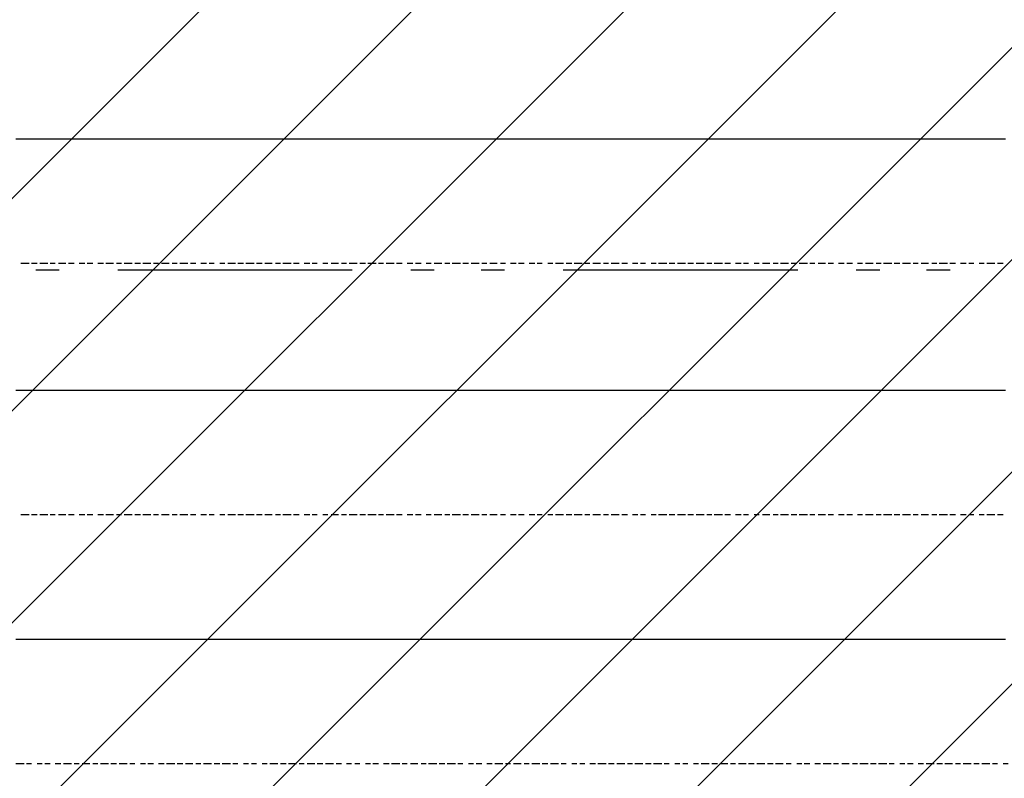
# Model space of a CAD drawing. Extents: x 997 to 109698, y 921 to 94021.
# Tile 517 of 656: x 23491 to 25066, y 46216 to 47429. Entities that reach past the tile are written whole.
import ezdxf

# ---------------------------------------------------------------- set-up
doc = ezdxf.new("R2010")
doc.units = 0
doc.header["$MEASUREMENT"] = 0
for name, color, linetype in [('12', 7, 'CONTINUOUS'), ('28', 7, 'CONTINUOUS'), ('40', 7, 'CONTINUOUS')]:
    doc.layers.add(name, color=color, linetype=linetype)

msp = doc.modelspace()

# ---------------------------------------------------------------- linework, layer by layer
at = {"layer": '12', "color": 5}
for p, q in [((23484.630503, 47238.563401), (23497.630503, 47238.563401)), ((23497.630503, 47238.563401), (23505.630503, 47238.563401)), ((23505.630503, 47238.563401), (23518.630503, 47238.563401)), ((23518.630503, 47238.563401), (23526.630503, 47238.563401)), ((23526.630503, 47238.563401), (23535.630503, 47238.563401)), ((23535.630503, 47238.563401), (23547.630503, 47238.563401)), ((23547.630503, 47238.563401), (23556.630503, 47238.563401)), ((23556.630503, 47238.563401), (23564.630503, 47238.563401)), ((23564.630503, 47238.563401), (23577.630503, 47238.563401)), ((23577.630503, 47238.563401), (23585.630503, 47238.563401)), ((23585.630503, 47238.563401), (23594.630503, 47238.563401)), ((23594.630503, 47238.563401), (23607.630503, 47238.563401)), ((23607.630503, 47238.563401), (23615.630503, 47238.563401)), ((23615.630503, 47238.563401), (23628.630503, 47238.563401)), ((23628.630503, 47238.563401), (23636.630503, 47238.563401)), ((23636.630503, 47238.563401), (23645.630503, 47238.563401)), ((23645.630503, 47238.563401), (23657.630503, 47238.563401)), ((23657.630503, 47238.563401), (23666.630503, 47238.563401)), ((23666.630503, 47238.563401), (23674.630503, 47238.563401)), ((23674.630503, 47238.563401), (23687.630503, 47238.563401)), ((23687.630503, 47238.563401), (23695.630503, 47238.563401)), ((23695.630503, 47238.563401), (23704.630503, 47238.563401)), ((23704.630503, 47238.563401), (23717.630503, 47238.563401)), ((23717.630503, 47238.563401), (23725.630503, 47238.563401)), ((23725.630503, 47238.563401), (23738.630503, 47238.563401)), ((23738.630503, 47238.563401), (23746.630503, 47238.563401)), ((23746.630503, 47238.563401), (23755.630503, 47238.563401)), ((23755.630503, 47238.563401), (23767.630503, 47238.563401)), ((23767.630503, 47238.563401), (23776.630503, 47238.563401)), ((23776.630503, 47238.563401), (23784.630503, 47238.563401)), ((23784.630503, 47238.563401), (23797.630503, 47238.563401)), ((23797.630503, 47238.563401), (23806.630503, 47238.563401)), ((23806.630503, 47238.563401), (23814.630503, 47238.563401)), ((23814.630503, 47238.563401), (23827.630503, 47238.563401)), ((23827.630503, 47238.563401), (23835.630503, 47238.563401)), ((23835.630503, 47238.563401), (23848.630503, 47238.563401)), ((23848.630503, 47238.563401), (23856.630503, 47238.563401)), ((23856.630503, 47238.563401), (23865.630503, 47238.563401)), ((23865.630503, 47238.563401), (23878.630503, 47238.563401)), ((23878.630503, 47238.563401), (23886.630503, 47238.563401)), ((23886.630503, 47238.563401), (23894.630503, 47238.563401)), ((23894.630503, 47238.563401), (23907.630503, 47238.563401)), ((23907.630503, 47238.563401), (23916.630503, 47238.563401)), ((23916.630503, 47238.563401), (23924.630503, 47238.563401)), ((23924.630503, 47238.563401), (23937.630503, 47238.563401)), ((23937.630503, 47238.563401), (23945.630503, 47238.563401)), ((23945.630503, 47238.563401), (23958.630503, 47238.563401)), ((23958.630503, 47238.563401), (23966.630503, 47238.563401)), ((23966.630503, 47238.563401), (23975.630503, 47238.563401)), ((23975.630503, 47238.563401), (23988.630503, 47238.563401)), ((23988.630503, 47238.563401), (23996.630503, 47238.563401)), ((23996.630503, 47238.563401), (24005.630503, 47238.563401)), ((24005.630503, 47238.563401), (24017.630503, 47238.563401)), ((24017.630503, 47238.563401), (24026.630503, 47238.563401)), ((24026.630503, 47238.563401), (24034.630503, 47238.563401)), ((24034.630503, 47238.563401), (24047.630503, 47238.563401)), ((24047.630503, 47238.563401), (24055.630503, 47238.563401)), ((24055.630503, 47238.563401), (24064.630503, 47238.563401)), ((24064.630503, 47238.563401), (24076.630503, 47238.563401)), ((24076.630503, 47238.563401), (24085.630503, 47238.563401)), ((24085.630503, 47238.563401), (24098.630503, 47238.563401)), ((24098.630503, 47238.563401), (24106.630503, 47238.563401)), ((24106.630503, 47238.563401), (24115.630503, 47238.563401)), ((24115.630503, 47238.563401), (24127.630503, 47238.563401)), ((24127.630503, 47238.563401), (24136.630503, 47238.563401)), ((24136.630503, 47238.563401), (24144.630503, 47238.563401)), ((24144.630503, 47238.563401), (24157.630503, 47238.563401)), ((24157.630503, 47238.563401), (24165.630503, 47238.563401)), ((24165.630503, 47238.563401), (24174.630503, 47238.563401)), ((24174.630503, 47238.563401), (24187.630503, 47238.563401)), ((24187.630503, 47238.563401), (24195.630503, 47238.563401)), ((24195.630503, 47238.563401), (24208.630503, 47238.563401)), ((24208.630503, 47238.563401), (24216.630503, 47238.563401)), ((24216.630503, 47238.563401), (24225.630503, 47238.563401)), ((24225.630503, 47238.563401), (24237.630503, 47238.563401)), ((24237.630503, 47238.563401), (24246.630503, 47238.563401)), ((24246.630503, 47238.563401), (24254.630503, 47238.563401)), ((24254.630503, 47238.563401), (24267.630503, 47238.563401)), ((24267.630503, 47238.563401), (24275.630503, 47238.563401)), ((24275.630503, 47238.563401), (24284.630503, 47238.563401)), ((24284.630503, 47238.563401), (24297.630503, 47238.563401)), ((24297.630503, 47238.563401), (24305.630503, 47238.563401)), ((24305.630503, 47238.563401), (24318.630503, 47238.563401)), ((24318.630503, 47238.563401), (24326.630503, 47238.563401)), ((24326.630503, 47238.563401), (24335.630503, 47238.563401)), ((24335.630503, 47238.563401), (24347.630503, 47238.563401)), ((24347.630503, 47238.563401), (24356.630503, 47238.563401)), ((24356.630503, 47238.563401), (24364.630503, 47238.563401)), ((24364.630503, 47238.563401), (24377.630503, 47238.563401)), ((24377.630503, 47238.563401), (24386.630503, 47238.563401)), ((24386.630503, 47238.563401), (24394.630503, 47238.563401)), ((24394.630503, 47238.563401), (24407.630503, 47238.563401)), ((24407.630503, 47238.563401), (24415.630503, 47238.563401)), ((24415.630503, 47238.563401), (24428.630503, 47238.563401)), ((24428.630503, 47238.563401), (24436.630503, 47238.563401)), ((24436.630503, 47238.563401), (24445.630503, 47238.563401)), ((24445.630503, 47238.563401), (24458.630503, 47238.563401)), ((24458.630503, 47238.563401), (24466.630503, 47238.563401)), ((24466.630503, 47238.563401), (24474.630503, 47238.563401)), ((24474.630503, 47238.563401), (24487.630503, 47238.563401)), ((24487.630503, 47238.563401), (24496.630503, 47238.563401)), ((24496.630503, 47238.563401), (24504.630503, 47238.563401)), ((24504.630503, 47238.563401), (24517.630503, 47238.563401)), ((24517.630503, 47238.563401), (24525.630503, 47238.563401)), ((24525.630503, 47238.563401), (24538.630503, 47238.563401)), ((24538.630503, 47238.563401), (24546.630503, 47238.563401)), ((24546.630503, 47238.563401), (24555.630503, 47238.563401)), ((24555.630503, 47238.563401), (24568.630503, 47238.563401)), ((24568.630503, 47238.563401), (24576.630503, 47238.563401)), ((24576.630503, 47238.563401), (24585.630503, 47238.563401)), ((24585.630503, 47238.563401), (24597.630503, 47238.563401)), ((24597.630503, 47238.563401), (24606.630503, 47238.563401)), ((24606.630503, 47238.563401), (24614.630503, 47238.563401)), ((24614.630503, 47238.563401), (24627.630503, 47238.563401)), ((24627.630503, 47238.563401), (24635.630503, 47238.563401)), ((24635.630503, 47238.563401), (24644.630503, 47238.563401)), ((24644.630503, 47238.563401), (24656.630503, 47238.563401)), ((24656.630503, 47238.563401), (24665.630503, 47238.563401)), ((24665.630503, 47238.563401), (24678.630503, 47238.563401)), ((24678.630503, 47238.563401), (24686.630503, 47238.563401)), ((24686.630503, 47238.563401), (24695.630503, 47238.563401)), ((24695.630503, 47238.563401), (24707.630503, 47238.563401)), ((24707.630503, 47238.563401), (24716.630503, 47238.563401)), ((24716.630503, 47238.563401), (24724.630503, 47238.563401)), ((24724.630503, 47238.563401), (24737.630503, 47238.563401)), ((24737.630503, 47238.563401), (24745.630503, 47238.563401)), ((24745.630503, 47238.563401), (24754.630503, 47238.563401)), ((24754.630503, 47238.563401), (24767.630503, 47238.563401)), ((24767.630503, 47238.563401), (24775.630503, 47238.563401)), ((24775.630503, 47238.563401), (24788.630503, 47238.563401)), ((24788.630503, 47238.563401), (24796.630503, 47238.563401)), ((24796.630503, 47238.563401), (24805.630503, 47238.563401)), ((24805.630503, 47238.563401), (24817.630503, 47238.563401)), ((24817.630503, 47238.563401), (24826.630503, 47238.563401)), ((24826.630503, 47238.563401), (24834.630503, 47238.563401)), ((24834.630503, 47238.563401), (24847.630503, 47238.563401)), ((24847.630503, 47238.563401), (24855.630503, 47238.563401)), ((24855.630503, 47238.563401), (24864.630503, 47238.563401)), ((24864.630503, 47238.563401), (24877.630503, 47238.563401)), ((24877.630503, 47238.563401), (24885.630503, 47238.563401)), ((24885.630503, 47238.563401), (24898.630503, 47238.563401)), ((24898.630503, 47238.563401), (24906.630503, 47238.563401)), ((24906.630503, 47238.563401), (24915.630503, 47238.563401)), ((24915.630503, 47238.563401), (24927.630503, 47238.563401)), ((24927.630503, 47238.563401), (24936.630503, 47238.563401)), ((24936.630503, 47238.563401), (24944.630503, 47238.563401)), ((24944.630503, 47238.563401), (24957.630503, 47238.563401)), ((24957.630503, 47238.563401), (24966.630503, 47238.563401)), ((24966.630503, 47238.563401), (24974.630503, 47238.563401)), ((24974.630503, 47238.563401), (24987.630503, 47238.563401)), ((24987.630503, 47238.563401), (24995.630503, 47238.563401)), ((24995.630503, 47238.563401), (25008.630503, 47238.563401)), ((25008.630503, 47238.563401), (25016.630503, 47238.563401)), ((25016.630503, 47238.563401), (25025.630503, 47238.563401)), ((25025.630503, 47238.563401), (25037.630503, 47238.563401)), ((25037.630503, 47238.563401), (25046.630503, 47238.563401)), ((25046.630503, 47238.563401), (25054.630503, 47238.563401)), ((25054.630503, 47238.563401), (25067.630503, 47238.563401)), ((23484.630503, 46836.563401), (23497.630503, 46836.563401)), ((23497.630503, 46836.563401), (23505.630503, 46836.563401)), ((23505.630503, 46836.563401), (23518.630503, 46836.563401)), ((23518.630503, 46836.563401), (23526.630503, 46836.563401)), ((23526.630503, 46836.563401), (23535.630503, 46836.563401)), ((23535.630503, 46836.563401), (23547.630503, 46836.563401)), ((23547.630503, 46836.563401), (23556.630503, 46836.563401)), ((23556.630503, 46836.563401), (23564.630503, 46836.563401)), ((23564.630503, 46836.563401), (23577.630503, 46836.563401)), ((23577.630503, 46836.563401), (23585.630503, 46836.563401)), ((23585.630503, 46836.563401), (23594.630503, 46836.563401)), ((23594.630503, 46836.563401), (23607.630503, 46836.563401)), ((23607.630503, 46836.563401), (23615.630503, 46836.563401)), ((23615.630503, 46836.563401), (23628.630503, 46836.563401)), ((23628.630503, 46836.563401), (23636.630503, 46836.563401)), ((23636.630503, 46836.563401), (23645.630503, 46836.563401)), ((23645.630503, 46836.563401), (23657.630503, 46836.563401)), ((23657.630503, 46836.563401), (23666.630503, 46836.563401)), ((23666.630503, 46836.563401), (23674.630503, 46836.563401)), ((23674.630503, 46836.563401), (23687.630503, 46836.563401)), ((23687.630503, 46836.563401), (23695.630503, 46836.563401)), ((23695.630503, 46836.563401), (23704.630503, 46836.563401)), ((23704.630503, 46836.563401), (23717.630503, 46836.563401)), ((23717.630503, 46836.563401), (23725.630503, 46836.563401)), ((23725.630503, 46836.563401), (23738.630503, 46836.563401)), ((23738.630503, 46836.563401), (23746.630503, 46836.563401)), ((23746.630503, 46836.563401), (23755.630503, 46836.563401)), ((23755.630503, 46836.563401), (23767.630503, 46836.563401)), ((23767.630503, 46836.563401), (23776.630503, 46836.563401)), ((23776.630503, 46836.563401), (23784.630503, 46836.563401)), ((23784.630503, 46836.563401), (23797.630503, 46836.563401)), ((23797.630503, 46836.563401), (23806.630503, 46836.563401)), ((23806.630503, 46836.563401), (23814.630503, 46836.563401)), ((23814.630503, 46836.563401), (23827.630503, 46836.563401)), ((23827.630503, 46836.563401), (23835.630503, 46836.563401)), ((23835.630503, 46836.563401), (23848.630503, 46836.563401)), ((23848.630503, 46836.563401), (23856.630503, 46836.563401)), ((23856.630503, 46836.563401), (23865.630503, 46836.563401)), ((23865.630503, 46836.563401), (23878.630503, 46836.563401)), ((23878.630503, 46836.563401), (23886.630503, 46836.563401)), ((23886.630503, 46836.563401), (23894.630503, 46836.563401)), ((23894.630503, 46836.563401), (23907.630503, 46836.563401)), ((23907.630503, 46836.563401), (23916.630503, 46836.563401)), ((23916.630503, 46836.563401), (23924.630503, 46836.563401)), ((23924.630503, 46836.563401), (23937.630503, 46836.563401)), ((23937.630503, 46836.563401), (23945.630503, 46836.563401)), ((23945.630503, 46836.563401), (23958.630503, 46836.563401)), ((23958.630503, 46836.563401), (23966.630503, 46836.563401)), ((23966.630503, 46836.563401), (23975.630503, 46836.563401)), ((23975.630503, 46836.563401), (23988.630503, 46836.563401)), ((23988.630503, 46836.563401), (23996.630503, 46836.563401)), ((23996.630503, 46836.563401), (24005.630503, 46836.563401)), ((24005.630503, 46836.563401), (24017.630503, 46836.563401)), ((24017.630503, 46836.563401), (24026.630503, 46836.563401)), ((24026.630503, 46836.563401), (24034.630503, 46836.563401)), ((24034.630503, 46836.563401), (24047.630503, 46836.563401)), ((24047.630503, 46836.563401), (24055.630503, 46836.563401)), ((24055.630503, 46836.563401), (24064.630503, 46836.563401)), ((24064.630503, 46836.563401), (24076.630503, 46836.563401)), ((24076.630503, 46836.563401), (24085.630503, 46836.563401)), ((24085.630503, 46836.563401), (24098.630503, 46836.563401)), ((24098.630503, 46836.563401), (24106.630503, 46836.563401)), ((24106.630503, 46836.563401), (24115.630503, 46836.563401)), ((24115.630503, 46836.563401), (24127.630503, 46836.563401)), ((24127.630503, 46836.563401), (24136.630503, 46836.563401)), ((24136.630503, 46836.563401), (24144.630503, 46836.563401)), ((24144.630503, 46836.563401), (24157.630503, 46836.563401)), ((24157.630503, 46836.563401), (24165.630503, 46836.563401)), ((24165.630503, 46836.563401), (24174.630503, 46836.563401)), ((24174.630503, 46836.563401), (24187.630503, 46836.563401)), ((24187.630503, 46836.563401), (24195.630503, 46836.563401)), ((24195.630503, 46836.563401), (24208.630503, 46836.563401)), ((24208.630503, 46836.563401), (24216.630503, 46836.563401)), ((24216.630503, 46836.563401), (24225.630503, 46836.563401)), ((24225.630503, 46836.563401), (24237.630503, 46836.563401)), ((24237.630503, 46836.563401), (24246.630503, 46836.563401)), ((24246.630503, 46836.563401), (24254.630503, 46836.563401)), ((24254.630503, 46836.563401), (24267.630503, 46836.563401)), ((24267.630503, 46836.563401), (24275.630503, 46836.563401)), ((24275.630503, 46836.563401), (24284.630503, 46836.563401)), ((24284.630503, 46836.563401), (24297.630503, 46836.563401)), ((24297.630503, 46836.563401), (24305.630503, 46836.563401)), ((24305.630503, 46836.563401), (24318.630503, 46836.563401)), ((24318.630503, 46836.563401), (24326.630503, 46836.563401)), ((24326.630503, 46836.563401), (24335.630503, 46836.563401)), ((24335.630503, 46836.563401), (24347.630503, 46836.563401)), ((24347.630503, 46836.563401), (24356.630503, 46836.563401)), ((24356.630503, 46836.563401), (24364.630503, 46836.563401)), ((24364.630503, 46836.563401), (24377.630503, 46836.563401)), ((24377.630503, 46836.563401), (24386.630503, 46836.563401)), ((24386.630503, 46836.563401), (24394.630503, 46836.563401)), ((24394.630503, 46836.563401), (24407.630503, 46836.563401)), ((24407.630503, 46836.563401), (24415.630503, 46836.563401)), ((24415.630503, 46836.563401), (24428.630503, 46836.563401)), ((24428.630503, 46836.563401), (24436.630503, 46836.563401)), ((24436.630503, 46836.563401), (24445.630503, 46836.563401)), ((24445.630503, 46836.563401), (24458.630503, 46836.563401)), ((24458.630503, 46836.563401), (24466.630503, 46836.563401)), ((24466.630503, 46836.563401), (24474.630503, 46836.563401)), ((24474.630503, 46836.563401), (24487.630503, 46836.563401)), ((24487.630503, 46836.563401), (24496.630503, 46836.563401)), ((24496.630503, 46836.563401), (24504.630503, 46836.563401)), ((24504.630503, 46836.563401), (24517.630503, 46836.563401)), ((24517.630503, 46836.563401), (24525.630503, 46836.563401)), ((24525.630503, 46836.563401), (24538.630503, 46836.563401)), ((24538.630503, 46836.563401), (24546.630503, 46836.563401)), ((24546.630503, 46836.563401), (24555.630503, 46836.563401)), ((24555.630503, 46836.563401), (24568.630503, 46836.563401)), ((24568.630503, 46836.563401), (24576.630503, 46836.563401)), ((24576.630503, 46836.563401), (24585.630503, 46836.563401)), ((24585.630503, 46836.563401), (24597.630503, 46836.563401)), ((24597.630503, 46836.563401), (24606.630503, 46836.563401)), ((24606.630503, 46836.563401), (24614.630503, 46836.563401)), ((24614.630503, 46836.563401), (24627.630503, 46836.563401)), ((24627.630503, 46836.563401), (24635.630503, 46836.563401)), ((24635.630503, 46836.563401), (24644.630503, 46836.563401)), ((24644.630503, 46836.563401), (24656.630503, 46836.563401)), ((24656.630503, 46836.563401), (24665.630503, 46836.563401)), ((24665.630503, 46836.563401), (24678.630503, 46836.563401)), ((24678.630503, 46836.563401), (24686.630503, 46836.563401)), ((24686.630503, 46836.563401), (24695.630503, 46836.563401)), ((24695.630503, 46836.563401), (24707.630503, 46836.563401)), ((24707.630503, 46836.563401), (24716.630503, 46836.563401)), ((24716.630503, 46836.563401), (24724.630503, 46836.563401)), ((24724.630503, 46836.563401), (24737.630503, 46836.563401)), ((24737.630503, 46836.563401), (24745.630503, 46836.563401)), ((24745.630503, 46836.563401), (24754.630503, 46836.563401)), ((24754.630503, 46836.563401), (24767.630503, 46836.563401)), ((24767.630503, 46836.563401), (24775.630503, 46836.563401)), ((24775.630503, 46836.563401), (24788.630503, 46836.563401)), ((24788.630503, 46836.563401), (24796.630503, 46836.563401)), ((24796.630503, 46836.563401), (24805.630503, 46836.563401)), ((24805.630503, 46836.563401), (24817.630503, 46836.563401)), ((24817.630503, 46836.563401), (24826.630503, 46836.563401)), ((24826.630503, 46836.563401), (24834.630503, 46836.563401)), ((24834.630503, 46836.563401), (24847.630503, 46836.563401)), ((24847.630503, 46836.563401), (24855.630503, 46836.563401)), ((24855.630503, 46836.563401), (24864.630503, 46836.563401)), ((24864.630503, 46836.563401), (24877.630503, 46836.563401)), ((24877.630503, 46836.563401), (24885.630503, 46836.563401)), ((24885.630503, 46836.563401), (24898.630503, 46836.563401)), ((24898.630503, 46836.563401), (24906.630503, 46836.563401)), ((24906.630503, 46836.563401), (24915.630503, 46836.563401)), ((24915.630503, 46836.563401), (24927.630503, 46836.563401)), ((24927.630503, 46836.563401), (24936.630503, 46836.563401)), ((24936.630503, 46836.563401), (24944.630503, 46836.563401)), ((24944.630503, 46836.563401), (24957.630503, 46836.563401)), ((24957.630503, 46836.563401), (24966.630503, 46836.563401)), ((24966.630503, 46836.563401), (24974.630503, 46836.563401)), ((24974.630503, 46836.563401), (24987.630503, 46836.563401)), ((24987.630503, 46836.563401), (24995.630503, 46836.563401)), ((24995.630503, 46836.563401), (25008.630503, 46836.563401)), ((25008.630503, 46836.563401), (25016.630503, 46836.563401)), ((25016.630503, 46836.563401), (25025.630503, 46836.563401)), ((25025.630503, 46836.563401), (25037.630503, 46836.563401)), ((25037.630503, 46836.563401), (25046.630503, 46836.563401)), ((25046.630503, 46836.563401), (25054.630503, 46836.563401)), ((25054.630503, 46836.563401), (25067.630503, 46836.563401)), ((23484.630503, 46438.563401), (23497.630503, 46438.563401)), ((23497.630503, 46438.563401), (23505.630503, 46438.563401)), ((23505.630503, 46438.563401), (23518.630503, 46438.563401)), ((23518.630503, 46438.563401), (23526.630503, 46438.563401)), ((23526.630503, 46438.563401), (23535.630503, 46438.563401)), ((23535.630503, 46438.563401), (23547.630503, 46438.563401)), ((23547.630503, 46438.563401), (23556.630503, 46438.563401)), ((23556.630503, 46438.563401), (23564.630503, 46438.563401)), ((23564.630503, 46438.563401), (23577.630503, 46438.563401)), ((23577.630503, 46438.563401), (23585.630503, 46438.563401)), ((23585.630503, 46438.563401), (23594.630503, 46438.563401)), ((23594.630503, 46438.563401), (23607.630503, 46438.563401)), ((23607.630503, 46438.563401), (23615.630503, 46438.563401)), ((23615.630503, 46438.563401), (23628.630503, 46438.563401)), ((23628.630503, 46438.563401), (23636.630503, 46438.563401)), ((23636.630503, 46438.563401), (23645.630503, 46438.563401)), ((23645.630503, 46438.563401), (23657.630503, 46438.563401)), ((23657.630503, 46438.563401), (23666.630503, 46438.563401)), ((23666.630503, 46438.563401), (23674.630503, 46438.563401)), ((23674.630503, 46438.563401), (23687.630503, 46438.563401)), ((23687.630503, 46438.563401), (23695.630503, 46438.563401)), ((23695.630503, 46438.563401), (23704.630503, 46438.563401)), ((23704.630503, 46438.563401), (23717.630503, 46438.563401)), ((23717.630503, 46438.563401), (23725.630503, 46438.563401)), ((23725.630503, 46438.563401), (23738.630503, 46438.563401)), ((23738.630503, 46438.563401), (23746.630503, 46438.563401)), ((23746.630503, 46438.563401), (23755.630503, 46438.563401)), ((23755.630503, 46438.563401), (23767.630503, 46438.563401)), ((23767.630503, 46438.563401), (23776.630503, 46438.563401)), ((23776.630503, 46438.563401), (23784.630503, 46438.563401)), ((23784.630503, 46438.563401), (23797.630503, 46438.563401)), ((23797.630503, 46438.563401), (23806.630503, 46438.563401)), ((23806.630503, 46438.563401), (23814.630503, 46438.563401)), ((23814.630503, 46438.563401), (23827.630503, 46438.563401)), ((23827.630503, 46438.563401), (23835.630503, 46438.563401)), ((23835.630503, 46438.563401), (23848.630503, 46438.563401)), ((23848.630503, 46438.563401), (23856.630503, 46438.563401)), ((23856.630503, 46438.563401), (23865.630503, 46438.563401)), ((23865.630503, 46438.563401), (23878.630503, 46438.563401)), ((23878.630503, 46438.563401), (23886.630503, 46438.563401)), ((23886.630503, 46438.563401), (23894.630503, 46438.563401)), ((23894.630503, 46438.563401), (23907.630503, 46438.563401)), ((23907.630503, 46438.563401), (23916.630503, 46438.563401)), ((23916.630503, 46438.563401), (23924.630503, 46438.563401)), ((23924.630503, 46438.563401), (23937.630503, 46438.563401)), ((23937.630503, 46438.563401), (23945.630503, 46438.563401)), ((23945.630503, 46438.563401), (23958.630503, 46438.563401)), ((23958.630503, 46438.563401), (23966.630503, 46438.563401)), ((23966.630503, 46438.563401), (23975.630503, 46438.563401)), ((23975.630503, 46438.563401), (23988.630503, 46438.563401)), ((23988.630503, 46438.563401), (23996.630503, 46438.563401)), ((23996.630503, 46438.563401), (24005.630503, 46438.563401)), ((24005.630503, 46438.563401), (24017.630503, 46438.563401)), ((24017.630503, 46438.563401), (24026.630503, 46438.563401)), ((24026.630503, 46438.563401), (24034.630503, 46438.563401)), ((24034.630503, 46438.563401), (24047.630503, 46438.563401)), ((24047.630503, 46438.563401), (24055.630503, 46438.563401)), ((24055.630503, 46438.563401), (24064.630503, 46438.563401)), ((24064.630503, 46438.563401), (24076.630503, 46438.563401)), ((24076.630503, 46438.563401), (24085.630503, 46438.563401)), ((24085.630503, 46438.563401), (24098.630503, 46438.563401)), ((24098.630503, 46438.563401), (24106.630503, 46438.563401)), ((24106.630503, 46438.563401), (24115.630503, 46438.563401)), ((24115.630503, 46438.563401), (24127.630503, 46438.563401)), ((24127.630503, 46438.563401), (24136.630503, 46438.563401)), ((24136.630503, 46438.563401), (24144.630503, 46438.563401)), ((24144.630503, 46438.563401), (24157.630503, 46438.563401)), ((24157.630503, 46438.563401), (24165.630503, 46438.563401)), ((24165.630503, 46438.563401), (24174.630503, 46438.563401)), ((24174.630503, 46438.563401), (24187.630503, 46438.563401)), ((24187.630503, 46438.563401), (24195.630503, 46438.563401)), ((24195.630503, 46438.563401), (24208.630503, 46438.563401)), ((24208.630503, 46438.563401), (24216.630503, 46438.563401)), ((24216.630503, 46438.563401), (24225.630503, 46438.563401)), ((24225.630503, 46438.563401), (24237.630503, 46438.563401)), ((24237.630503, 46438.563401), (24246.630503, 46438.563401)), ((24246.630503, 46438.563401), (24254.630503, 46438.563401)), ((24254.630503, 46438.563401), (24267.630503, 46438.563401)), ((24267.630503, 46438.563401), (24275.630503, 46438.563401)), ((24275.630503, 46438.563401), (24284.630503, 46438.563401)), ((24284.630503, 46438.563401), (24297.630503, 46438.563401)), ((24297.630503, 46438.563401), (24305.630503, 46438.563401)), ((24305.630503, 46438.563401), (24318.630503, 46438.563401)), ((24318.630503, 46438.563401), (24326.630503, 46438.563401)), ((24326.630503, 46438.563401), (24335.630503, 46438.563401)), ((24335.630503, 46438.563401), (24347.630503, 46438.563401)), ((24347.630503, 46438.563401), (24356.630503, 46438.563401)), ((24356.630503, 46438.563401), (24364.630503, 46438.563401)), ((24364.630503, 46438.563401), (24377.630503, 46438.563401)), ((24377.630503, 46438.563401), (24386.630503, 46438.563401)), ((24386.630503, 46438.563401), (24394.630503, 46438.563401)), ((24394.630503, 46438.563401), (24407.630503, 46438.563401)), ((24407.630503, 46438.563401), (24415.630503, 46438.563401)), ((24415.630503, 46438.563401), (24428.630503, 46438.563401)), ((24428.630503, 46438.563401), (24436.630503, 46438.563401)), ((24436.630503, 46438.563401), (24445.630503, 46438.563401)), ((24445.630503, 46438.563401), (24458.630503, 46438.563401)), ((24458.630503, 46438.563401), (24466.630503, 46438.563401)), ((24466.630503, 46438.563401), (24474.630503, 46438.563401)), ((24474.630503, 46438.563401), (24487.630503, 46438.563401)), ((24487.630503, 46438.563401), (24496.630503, 46438.563401)), ((24496.630503, 46438.563401), (24504.630503, 46438.563401)), ((24504.630503, 46438.563401), (24517.630503, 46438.563401)), ((24517.630503, 46438.563401), (24525.630503, 46438.563401)), ((24525.630503, 46438.563401), (24538.630503, 46438.563401)), ((24538.630503, 46438.563401), (24546.630503, 46438.563401)), ((24546.630503, 46438.563401), (24555.630503, 46438.563401)), ((24555.630503, 46438.563401), (24568.630503, 46438.563401)), ((24568.630503, 46438.563401), (24576.630503, 46438.563401)), ((24576.630503, 46438.563401), (24585.630503, 46438.563401)), ((24585.630503, 46438.563401), (24597.630503, 46438.563401)), ((24597.630503, 46438.563401), (24606.630503, 46438.563401)), ((24606.630503, 46438.563401), (24614.630503, 46438.563401)), ((24614.630503, 46438.563401), (24627.630503, 46438.563401)), ((24627.630503, 46438.563401), (24635.630503, 46438.563401)), ((24635.630503, 46438.563401), (24644.630503, 46438.563401)), ((24644.630503, 46438.563401), (24656.630503, 46438.563401)), ((24656.630503, 46438.563401), (24665.630503, 46438.563401)), ((24665.630503, 46438.563401), (24678.630503, 46438.563401)), ((24678.630503, 46438.563401), (24686.630503, 46438.563401)), ((24686.630503, 46438.563401), (24695.630503, 46438.563401)), ((24695.630503, 46438.563401), (24707.630503, 46438.563401)), ((24707.630503, 46438.563401), (24716.630503, 46438.563401)), ((24716.630503, 46438.563401), (24724.630503, 46438.563401)), ((24724.630503, 46438.563401), (24737.630503, 46438.563401)), ((24737.630503, 46438.563401), (24745.630503, 46438.563401)), ((24745.630503, 46438.563401), (24754.630503, 46438.563401)), ((24754.630503, 46438.563401), (24767.630503, 46438.563401)), ((24767.630503, 46438.563401), (24775.630503, 46438.563401)), ((24775.630503, 46438.563401), (24788.630503, 46438.563401)), ((24788.630503, 46438.563401), (24796.630503, 46438.563401)), ((24796.630503, 46438.563401), (24805.630503, 46438.563401)), ((24805.630503, 46438.563401), (24817.630503, 46438.563401)), ((24817.630503, 46438.563401), (24826.630503, 46438.563401)), ((24826.630503, 46438.563401), (24834.630503, 46438.563401)), ((24834.630503, 46438.563401), (24847.630503, 46438.563401)), ((24847.630503, 46438.563401), (24855.630503, 46438.563401)), ((24855.630503, 46438.563401), (24864.630503, 46438.563401)), ((24864.630503, 46438.563401), (24877.630503, 46438.563401)), ((24877.630503, 46438.563401), (24885.630503, 46438.563401)), ((24885.630503, 46438.563401), (24898.630503, 46438.563401)), ((24898.630503, 46438.563401), (24906.630503, 46438.563401)), ((24906.630503, 46438.563401), (24915.630503, 46438.563401)), ((24915.630503, 46438.563401), (24927.630503, 46438.563401)), ((24927.630503, 46438.563401), (24936.630503, 46438.563401)), ((24936.630503, 46438.563401), (24944.630503, 46438.563401)), ((24944.630503, 46438.563401), (24957.630503, 46438.563401)), ((24957.630503, 46438.563401), (24966.630503, 46438.563401)), ((24966.630503, 46438.563401), (24974.630503, 46438.563401)), ((24974.630503, 46438.563401), (24987.630503, 46438.563401)), ((24987.630503, 46438.563401), (24995.630503, 46438.563401)), ((24995.630503, 46438.563401), (25008.630503, 46438.563401)), ((25008.630503, 46438.563401), (25016.630503, 46438.563401)), ((25016.630503, 46438.563401), (25025.630503, 46438.563401)), ((25025.630503, 46438.563401), (25037.630503, 46438.563401)), ((25037.630503, 46438.563401), (25046.630503, 46438.563401)), ((25046.630503, 46438.563401), (25054.630503, 46438.563401)), ((25054.630503, 46438.563401), (25067.630503, 46438.563401))]:
    msp.add_line(p, q, dxfattribs=at)
at = {"layer": '12', "color": 1}
for p, q in [((23492.630503, 47039.563401), (23505.630503, 47039.563401)), ((23509.630503, 47039.563401), (23518.630503, 47039.563401)), ((23522.630503, 47039.563401), (23535.630503, 47039.563401)), ((23539.630503, 47039.563401), (23547.630503, 47039.563401)), ((23552.630503, 47039.563401), (23564.630503, 47039.563401)), ((23568.630503, 47039.563401), (23577.630503, 47039.563401)), ((23585.630503, 47039.563401), (23594.630503, 47039.563401)), ((23598.630503, 47039.563401), (23607.630503, 47039.563401)), ((23615.630503, 47039.563401), (23624.630503, 47039.563401)), ((23628.630503, 47039.563401), (23640.630503, 47039.563401)), ((23645.630503, 47039.563401), (23653.630503, 47039.563401)), ((23657.630503, 47039.563401), (23670.630503, 47039.563401)), ((23674.630503, 47039.563401), (23683.630503, 47039.563401)), ((23687.630503, 47039.563401), (23700.630503, 47039.563401)), ((23704.630503, 47039.563401), (23712.630503, 47039.563401)), ((23717.630503, 47039.563401), (23729.630503, 47039.563401)), ((23734.630503, 47039.563401), (23742.630503, 47039.563401)), ((23746.630503, 47039.563401), (23759.630503, 47039.563401)), ((23763.630503, 47039.563401), (23772.630503, 47039.563401)), ((23780.630503, 47039.563401), (23789.630503, 47039.563401)), ((23793.630503, 47039.563401), (23801.630503, 47039.563401)), ((23810.630503, 47039.563401), (23818.630503, 47039.563401)), ((23823.630503, 47039.563401), (23835.630503, 47039.563401)), ((23839.630503, 47039.563401), (23848.630503, 47039.563401)), ((23852.630503, 47039.563401), (23865.630503, 47039.563401)), ((23869.630503, 47039.563401), (23878.630503, 47039.563401)), ((23882.630503, 47039.563401), (23894.630503, 47039.563401)), ((23899.630503, 47039.563401), (23907.630503, 47039.563401)), ((23911.630503, 47039.563401), (23924.630503, 47039.563401)), ((23928.630503, 47039.563401), (23937.630503, 47039.563401)), ((23945.630503, 47039.563401), (23954.630503, 47039.563401)), ((23958.630503, 47039.563401), (23966.630503, 47039.563401)), ((23975.630503, 47039.563401), (23983.630503, 47039.563401)), ((23988.630503, 47039.563401), (24000.630503, 47039.563401)), ((24005.630503, 47039.563401), (24013.630503, 47039.563401)), ((24017.630503, 47039.563401), (24030.630503, 47039.563401)), ((24034.630503, 47039.563401), (24043.630503, 47039.563401)), ((24047.630503, 47039.563401), (24060.630503, 47039.563401)), ((24064.630503, 47039.563401), (24072.630503, 47039.563401)), ((24076.630503, 47039.563401), (24089.630503, 47039.563401)), ((24093.630503, 47039.563401), (24102.630503, 47039.563401)), ((24110.630503, 47039.563401), (24119.630503, 47039.563401)), ((24123.630503, 47039.563401), (24132.630503, 47039.563401)), ((24140.630503, 47039.563401), (24148.630503, 47039.563401)), ((24153.630503, 47039.563401), (24165.630503, 47039.563401)), ((24170.630503, 47039.563401), (24178.630503, 47039.563401)), ((24182.630503, 47039.563401), (24195.630503, 47039.563401)), ((24199.630503, 47039.563401), (24208.630503, 47039.563401)), ((24212.630503, 47039.563401), (24225.630503, 47039.563401)), ((24229.630503, 47039.563401), (24237.630503, 47039.563401)), ((24242.630503, 47039.563401), (24254.630503, 47039.563401)), ((24259.630503, 47039.563401), (24267.630503, 47039.563401)), ((24275.630503, 47039.563401), (24284.630503, 47039.563401)), ((24288.630503, 47039.563401), (24297.630503, 47039.563401)), ((24305.630503, 47039.563401), (24314.630503, 47039.563401)), ((24318.630503, 47039.563401), (24326.630503, 47039.563401)), ((24335.630503, 47039.563401), (24343.630503, 47039.563401)), ((24347.630503, 47039.563401), (24360.630503, 47039.563401)), ((24364.630503, 47039.563401), (24373.630503, 47039.563401)), ((24377.630503, 47039.563401), (24390.630503, 47039.563401)), ((24394.630503, 47039.563401), (24402.630503, 47039.563401)), ((24407.630503, 47039.563401), (24419.630503, 47039.563401)), ((24424.630503, 47039.563401), (24432.630503, 47039.563401)), ((24436.630503, 47039.563401), (24449.630503, 47039.563401)), ((24453.630503, 47039.563401), (24462.630503, 47039.563401)), ((24470.630503, 47039.563401), (24479.630503, 47039.563401)), ((24483.630503, 47039.563401), (24491.630503, 47039.563401)), ((24500.630503, 47039.563401), (24508.630503, 47039.563401)), ((24512.630503, 47039.563401), (24525.630503, 47039.563401)), ((24529.630503, 47039.563401), (24538.630503, 47039.563401)), ((24542.630503, 47039.563401), (24555.630503, 47039.563401)), ((24559.630503, 47039.563401), (24568.630503, 47039.563401)), ((24572.630503, 47039.563401), (24585.630503, 47039.563401)), ((24589.630503, 47039.563401), (24597.630503, 47039.563401)), ((24601.630503, 47039.563401), (24614.630503, 47039.563401)), ((24618.630503, 47039.563401), (24627.630503, 47039.563401)), ((24635.630503, 47039.563401), (24644.630503, 47039.563401)), ((24648.630503, 47039.563401), (24656.630503, 47039.563401)), ((24665.630503, 47039.563401), (24673.630503, 47039.563401)), ((24678.630503, 47039.563401), (24690.630503, 47039.563401)), ((24695.630503, 47039.563401), (24703.630503, 47039.563401)), ((24707.630503, 47039.563401), (24720.630503, 47039.563401)), ((24724.630503, 47039.563401), (24733.630503, 47039.563401)), ((24737.630503, 47039.563401), (24750.630503, 47039.563401)), ((24754.630503, 47039.563401), (24762.630503, 47039.563401)), ((24767.630503, 47039.563401), (24779.630503, 47039.563401)), ((24783.630503, 47039.563401), (24792.630503, 47039.563401)), ((24800.630503, 47039.563401), (24809.630503, 47039.563401)), ((24813.630503, 47039.563401), (24822.630503, 47039.563401)), ((24830.630503, 47039.563401), (24838.630503, 47039.563401)), ((24843.630503, 47039.563401), (24855.630503, 47039.563401)), ((24860.630503, 47039.563401), (24868.630503, 47039.563401)), ((24872.630503, 47039.563401), (24885.630503, 47039.563401)), ((24889.630503, 47039.563401), (24898.630503, 47039.563401)), ((24902.630503, 47039.563401), (24915.630503, 47039.563401)), ((24919.630503, 47039.563401), (24927.630503, 47039.563401)), ((24932.630503, 47039.563401), (24944.630503, 47039.563401)), ((24949.630503, 47039.563401), (24957.630503, 47039.563401)), ((24961.630503, 47039.563401), (24974.630503, 47039.563401)), ((24978.630503, 47039.563401), (24987.630503, 47039.563401)), ((24995.630503, 47039.563401), (25004.630503, 47039.563401)), ((25008.630503, 47039.563401), (25016.630503, 47039.563401)), ((25025.630503, 47039.563401), (25033.630503, 47039.563401)), ((25037.630503, 47039.563401), (25050.630503, 47039.563401)), ((25054.630503, 47039.563401), (25063.630503, 47039.563401)), ((23492.630503, 46637.563401), (23505.630503, 46637.563401)), ((23509.630503, 46637.563401), (23518.630503, 46637.563401)), ((23522.630503, 46637.563401), (23535.630503, 46637.563401)), ((23539.630503, 46637.563401), (23547.630503, 46637.563401)), ((23552.630503, 46637.563401), (23564.630503, 46637.563401)), ((23568.630503, 46637.563401), (23577.630503, 46637.563401)), ((23585.630503, 46637.563401), (23594.630503, 46637.563401)), ((23598.630503, 46637.563401), (23607.630503, 46637.563401)), ((23615.630503, 46637.563401), (23624.630503, 46637.563401)), ((23628.630503, 46637.563401), (23640.630503, 46637.563401)), ((23645.630503, 46637.563401), (23653.630503, 46637.563401)), ((23657.630503, 46637.563401), (23670.630503, 46637.563401)), ((23674.630503, 46637.563401), (23683.630503, 46637.563401)), ((23687.630503, 46637.563401), (23700.630503, 46637.563401)), ((23704.630503, 46637.563401), (23712.630503, 46637.563401)), ((23717.630503, 46637.563401), (23729.630503, 46637.563401)), ((23734.630503, 46637.563401), (23742.630503, 46637.563401)), ((23746.630503, 46637.563401), (23759.630503, 46637.563401)), ((23763.630503, 46637.563401), (23772.630503, 46637.563401)), ((23780.630503, 46637.563401), (23789.630503, 46637.563401)), ((23793.630503, 46637.563401), (23801.630503, 46637.563401)), ((23810.630503, 46637.563401), (23818.630503, 46637.563401)), ((23823.630503, 46637.563401), (23835.630503, 46637.563401)), ((23839.630503, 46637.563401), (23848.630503, 46637.563401)), ((23852.630503, 46637.563401), (23865.630503, 46637.563401)), ((23869.630503, 46637.563401), (23878.630503, 46637.563401)), ((23882.630503, 46637.563401), (23894.630503, 46637.563401)), ((23899.630503, 46637.563401), (23907.630503, 46637.563401)), ((23911.630503, 46637.563401), (23924.630503, 46637.563401)), ((23928.630503, 46637.563401), (23937.630503, 46637.563401)), ((23945.630503, 46637.563401), (23954.630503, 46637.563401)), ((23958.630503, 46637.563401), (23966.630503, 46637.563401)), ((23975.630503, 46637.563401), (23983.630503, 46637.563401)), ((23988.630503, 46637.563401), (24000.630503, 46637.563401)), ((24005.630503, 46637.563401), (24013.630503, 46637.563401)), ((24017.630503, 46637.563401), (24030.630503, 46637.563401)), ((24034.630503, 46637.563401), (24043.630503, 46637.563401)), ((24047.630503, 46637.563401), (24060.630503, 46637.563401)), ((24064.630503, 46637.563401), (24072.630503, 46637.563401)), ((24076.630503, 46637.563401), (24089.630503, 46637.563401)), ((24093.630503, 46637.563401), (24102.630503, 46637.563401)), ((24110.630503, 46637.563401), (24119.630503, 46637.563401)), ((24123.630503, 46637.563401), (24132.630503, 46637.563401)), ((24140.630503, 46637.563401), (24148.630503, 46637.563401)), ((24153.630503, 46637.563401), (24165.630503, 46637.563401)), ((24170.630503, 46637.563401), (24178.630503, 46637.563401)), ((24182.630503, 46637.563401), (24195.630503, 46637.563401)), ((24199.630503, 46637.563401), (24208.630503, 46637.563401)), ((24212.630503, 46637.563401), (24225.630503, 46637.563401)), ((24229.630503, 46637.563401), (24237.630503, 46637.563401)), ((24242.630503, 46637.563401), (24254.630503, 46637.563401)), ((24259.630503, 46637.563401), (24267.630503, 46637.563401)), ((24275.630503, 46637.563401), (24284.630503, 46637.563401)), ((24288.630503, 46637.563401), (24297.630503, 46637.563401)), ((24305.630503, 46637.563401), (24314.630503, 46637.563401)), ((24318.630503, 46637.563401), (24326.630503, 46637.563401)), ((24335.630503, 46637.563401), (24343.630503, 46637.563401)), ((24347.630503, 46637.563401), (24360.630503, 46637.563401)), ((24364.630503, 46637.563401), (24373.630503, 46637.563401)), ((24377.630503, 46637.563401), (24390.630503, 46637.563401)), ((24394.630503, 46637.563401), (24402.630503, 46637.563401)), ((24407.630503, 46637.563401), (24419.630503, 46637.563401)), ((24424.630503, 46637.563401), (24432.630503, 46637.563401)), ((24436.630503, 46637.563401), (24449.630503, 46637.563401)), ((24453.630503, 46637.563401), (24462.630503, 46637.563401)), ((24470.630503, 46637.563401), (24479.630503, 46637.563401)), ((24483.630503, 46637.563401), (24491.630503, 46637.563401)), ((24500.630503, 46637.563401), (24508.630503, 46637.563401)), ((24512.630503, 46637.563401), (24525.630503, 46637.563401)), ((24529.630503, 46637.563401), (24538.630503, 46637.563401)), ((24542.630503, 46637.563401), (24555.630503, 46637.563401)), ((24559.630503, 46637.563401), (24568.630503, 46637.563401)), ((24572.630503, 46637.563401), (24585.630503, 46637.563401)), ((24589.630503, 46637.563401), (24597.630503, 46637.563401)), ((24601.630503, 46637.563401), (24614.630503, 46637.563401)), ((24618.630503, 46637.563401), (24627.630503, 46637.563401)), ((24635.630503, 46637.563401), (24644.630503, 46637.563401)), ((24648.630503, 46637.563401), (24656.630503, 46637.563401)), ((24665.630503, 46637.563401), (24673.630503, 46637.563401)), ((24678.630503, 46637.563401), (24690.630503, 46637.563401)), ((24695.630503, 46637.563401), (24703.630503, 46637.563401)), ((24707.630503, 46637.563401), (24720.630503, 46637.563401)), ((24724.630503, 46637.563401), (24733.630503, 46637.563401)), ((24737.630503, 46637.563401), (24750.630503, 46637.563401)), ((24754.630503, 46637.563401), (24762.630503, 46637.563401)), ((24767.630503, 46637.563401), (24779.630503, 46637.563401)), ((24783.630503, 46637.563401), (24792.630503, 46637.563401)), ((24800.630503, 46637.563401), (24809.630503, 46637.563401)), ((24813.630503, 46637.563401), (24822.630503, 46637.563401)), ((24830.630503, 46637.563401), (24838.630503, 46637.563401)), ((24843.630503, 46637.563401), (24855.630503, 46637.563401)), ((24860.630503, 46637.563401), (24868.630503, 46637.563401)), ((24872.630503, 46637.563401), (24885.630503, 46637.563401)), ((24889.630503, 46637.563401), (24898.630503, 46637.563401)), ((24902.630503, 46637.563401), (24915.630503, 46637.563401)), ((24919.630503, 46637.563401), (24927.630503, 46637.563401)), ((24932.630503, 46637.563401), (24944.630503, 46637.563401)), ((24949.630503, 46637.563401), (24957.630503, 46637.563401)), ((24961.630503, 46637.563401), (24974.630503, 46637.563401)), ((24978.630503, 46637.563401), (24987.630503, 46637.563401)), ((24995.630503, 46637.563401), (25004.630503, 46637.563401)), ((25008.630503, 46637.563401), (25016.630503, 46637.563401)), ((25025.630503, 46637.563401), (25033.630503, 46637.563401)), ((25037.630503, 46637.563401), (25050.630503, 46637.563401)), ((25054.630503, 46637.563401), (25063.630503, 46637.563401)), ((23484.630503, 46239.563401), (23497.630503, 46239.563401)), ((23501.630503, 46239.563401), (23509.630503, 46239.563401)), ((23518.630503, 46239.563401), (23526.630503, 46239.563401)), ((23530.630503, 46239.563401), (23539.630503, 46239.563401)), ((23547.630503, 46239.563401), (23556.630503, 46239.563401)), ((23560.630503, 46239.563401), (23573.630503, 46239.563401)), ((23577.630503, 46239.563401), (23585.630503, 46239.563401)), ((23590.630503, 46239.563401), (23602.630503, 46239.563401)), ((23607.630503, 46239.563401), (23615.630503, 46239.563401)), ((23619.630503, 46239.563401), (23632.630503, 46239.563401)), ((23636.630503, 46239.563401), (23645.630503, 46239.563401)), ((23649.630503, 46239.563401), (23662.630503, 46239.563401)), ((23666.630503, 46239.563401), (23674.630503, 46239.563401)), ((23683.630503, 46239.563401), (23691.630503, 46239.563401)), ((23695.630503, 46239.563401), (23704.630503, 46239.563401)), ((23712.630503, 46239.563401), (23721.630503, 46239.563401)), ((23725.630503, 46239.563401), (23738.630503, 46239.563401)), ((23742.630503, 46239.563401), (23751.630503, 46239.563401)), ((23755.630503, 46239.563401), (23767.630503, 46239.563401)), ((23772.630503, 46239.563401), (23780.630503, 46239.563401)), ((23784.630503, 46239.563401), (23797.630503, 46239.563401)), ((23801.630503, 46239.563401), (23810.630503, 46239.563401)), ((23814.630503, 46239.563401), (23827.630503, 46239.563401)), ((23831.630503, 46239.563401), (23839.630503, 46239.563401)), ((23848.630503, 46239.563401), (23856.630503, 46239.563401)), ((23861.630503, 46239.563401), (23869.630503, 46239.563401)), ((23878.630503, 46239.563401), (23886.630503, 46239.563401)), ((23890.630503, 46239.563401), (23903.630503, 46239.563401)), ((23907.630503, 46239.563401), (23916.630503, 46239.563401)), ((23920.630503, 46239.563401), (23933.630503, 46239.563401)), ((23937.630503, 46239.563401), (23945.630503, 46239.563401)), ((23950.630503, 46239.563401), (23962.630503, 46239.563401)), ((23966.630503, 46239.563401), (23975.630503, 46239.563401)), ((23979.630503, 46239.563401), (23992.630503, 46239.563401)), ((23996.630503, 46239.563401), (24005.630503, 46239.563401)), ((24013.630503, 46239.563401), (24021.630503, 46239.563401)), ((24026.630503, 46239.563401), (24034.630503, 46239.563401)), ((24043.630503, 46239.563401), (24051.630503, 46239.563401)), ((24055.630503, 46239.563401), (24064.630503, 46239.563401)), ((24072.630503, 46239.563401), (24081.630503, 46239.563401)), ((24085.630503, 46239.563401), (24098.630503, 46239.563401)), ((24102.630503, 46239.563401), (24110.630503, 46239.563401)), ((24115.630503, 46239.563401), (24127.630503, 46239.563401)), ((24132.630503, 46239.563401), (24140.630503, 46239.563401)), ((24144.630503, 46239.563401), (24157.630503, 46239.563401)), ((24161.630503, 46239.563401), (24170.630503, 46239.563401)), ((24174.630503, 46239.563401), (24187.630503, 46239.563401)), ((24191.630503, 46239.563401), (24199.630503, 46239.563401)), ((24208.630503, 46239.563401), (24216.630503, 46239.563401)), ((24220.630503, 46239.563401), (24229.630503, 46239.563401)), ((24237.630503, 46239.563401), (24246.630503, 46239.563401)), ((24250.630503, 46239.563401), (24263.630503, 46239.563401)), ((24267.630503, 46239.563401), (24275.630503, 46239.563401)), ((24280.630503, 46239.563401), (24292.630503, 46239.563401)), ((24297.630503, 46239.563401), (24305.630503, 46239.563401)), ((24309.630503, 46239.563401), (24322.630503, 46239.563401)), ((24326.630503, 46239.563401), (24335.630503, 46239.563401)), ((24339.630503, 46239.563401), (24352.630503, 46239.563401)), ((24356.630503, 46239.563401), (24364.630503, 46239.563401)), ((24373.630503, 46239.563401), (24381.630503, 46239.563401)), ((24386.630503, 46239.563401), (24394.630503, 46239.563401)), ((24402.630503, 46239.563401), (24411.630503, 46239.563401)), ((24415.630503, 46239.563401), (24428.630503, 46239.563401)), ((24432.630503, 46239.563401), (24441.630503, 46239.563401)), ((24445.630503, 46239.563401), (24458.630503, 46239.563401)), ((24462.630503, 46239.563401), (24470.630503, 46239.563401)), ((24474.630503, 46239.563401), (24487.630503, 46239.563401)), ((24491.630503, 46239.563401), (24500.630503, 46239.563401)), ((24504.630503, 46239.563401), (24517.630503, 46239.563401)), ((24521.630503, 46239.563401), (24529.630503, 46239.563401)), ((24538.630503, 46239.563401), (24546.630503, 46239.563401)), ((24551.630503, 46239.563401), (24559.630503, 46239.563401)), ((24568.630503, 46239.563401), (24576.630503, 46239.563401)), ((24580.630503, 46239.563401), (24593.630503, 46239.563401)), ((24597.630503, 46239.563401), (24606.630503, 46239.563401)), ((24610.630503, 46239.563401), (24623.630503, 46239.563401)), ((24627.630503, 46239.563401), (24635.630503, 46239.563401)), ((24640.630503, 46239.563401), (24652.630503, 46239.563401)), ((24656.630503, 46239.563401), (24665.630503, 46239.563401)), ((24669.630503, 46239.563401), (24682.630503, 46239.563401)), ((24686.630503, 46239.563401), (24695.630503, 46239.563401)), ((24699.630503, 46239.563401), (24711.630503, 46239.563401)), ((24716.630503, 46239.563401), (24724.630503, 46239.563401)), ((24733.630503, 46239.563401), (24741.630503, 46239.563401)), ((24745.630503, 46239.563401), (24754.630503, 46239.563401)), ((24762.630503, 46239.563401), (24771.630503, 46239.563401)), ((24775.630503, 46239.563401), (24788.630503, 46239.563401)), ((24792.630503, 46239.563401), (24800.630503, 46239.563401)), ((24805.630503, 46239.563401), (24817.630503, 46239.563401)), ((24822.630503, 46239.563401), (24830.630503, 46239.563401)), ((24834.630503, 46239.563401), (24847.630503, 46239.563401)), ((24851.630503, 46239.563401), (24860.630503, 46239.563401)), ((24864.630503, 46239.563401), (24877.630503, 46239.563401)), ((24881.630503, 46239.563401), (24889.630503, 46239.563401)), ((24898.630503, 46239.563401), (24906.630503, 46239.563401)), ((24910.630503, 46239.563401), (24919.630503, 46239.563401)), ((24927.630503, 46239.563401), (24936.630503, 46239.563401)), ((24940.630503, 46239.563401), (24953.630503, 46239.563401)), ((24957.630503, 46239.563401), (24966.630503, 46239.563401)), ((24970.630503, 46239.563401), (24982.630503, 46239.563401)), ((24987.630503, 46239.563401), (24995.630503, 46239.563401)), ((24999.630503, 46239.563401), (25012.630503, 46239.563401)), ((25016.630503, 46239.563401), (25025.630503, 46239.563401)), ((25029.630503, 46239.563401), (25042.630503, 46239.563401)), ((25046.630503, 46239.563401), (25054.630503, 46239.563401)), ((25063.630503, 46239.563401), (25071.630503, 46239.563401))]:
    msp.add_line(p, q, dxfattribs=at)
at = {"layer": '28', "color": 2}
for p, q in [((14872.636205, 38537.386105), (35021.205338, 58685.955237)), ((14872.636205, 38197.97485), (35360.616592, 58685.955237)), ((14872.636205, 37858.563595), (35700.027847, 58685.955237)), ((14872.636205, 37519.15234), (36039.439102, 58685.955237)), ((14872.636205, 37179.741085), (36378.850357, 58685.955237)), ((36718.261612, 58685.955237), (14872.636205, 36840.32983)), ((36822.636205, 58450.918575), (14872.636205, 36500.918575)), ((36822.636205, 58111.50732), (14872.636205, 36161.50732))]:
    msp.add_line(p, q, dxfattribs=at)
at = {"layer": '40', "color": 8, "linetype": 'Continuous'}
for p, q in [((23553.886205, 47028.454237), (23516.386205, 47028.454237)), ((24022.636205, 47028.454237), (23647.636205, 47028.454237)), ((24153.886205, 47028.454237), (24116.386205, 47028.454237)), ((24266.386205, 47028.454237), (24228.886205, 47028.454237)), ((24735.136205, 47028.454237), (24360.136205, 47028.454237)), ((24866.386205, 47028.454237), (24828.886205, 47028.454237)), ((24978.886205, 47028.454237), (24941.386205, 47028.454237))]:
    msp.add_line(p, q, dxfattribs=at)

doc.saveas('drawing.dxf')
